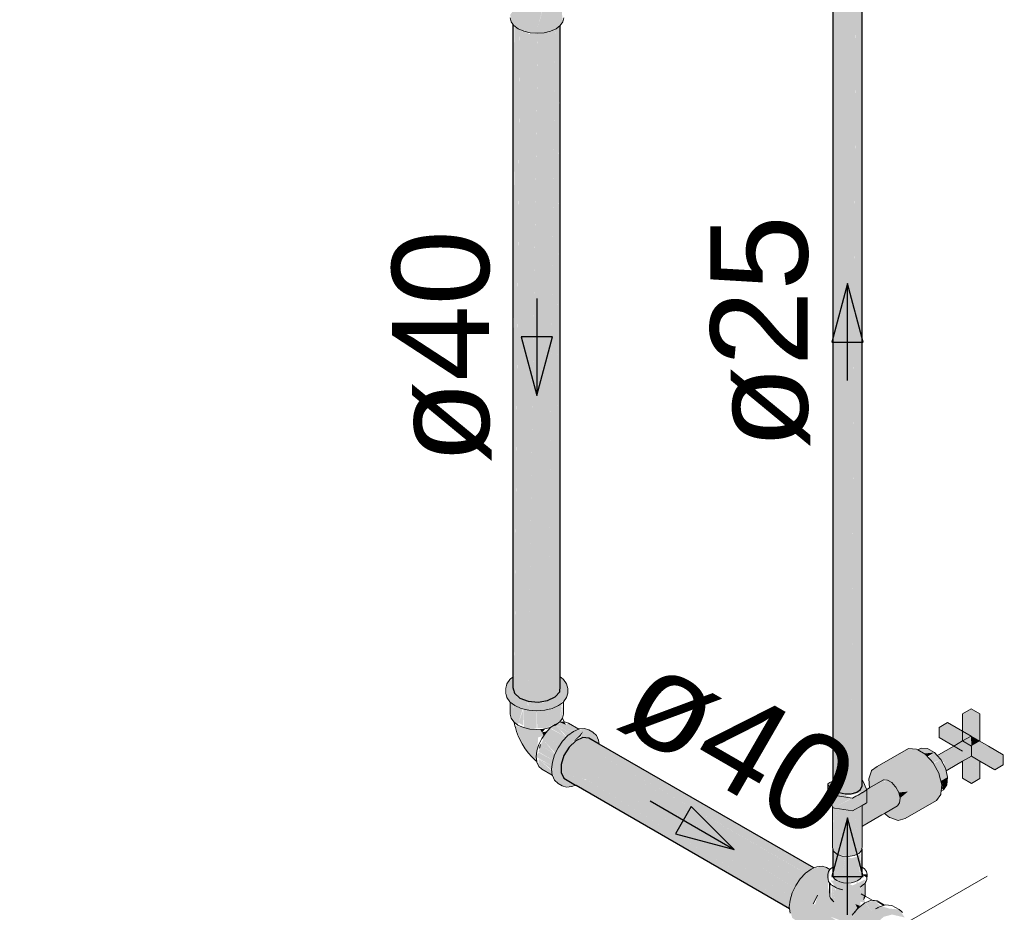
# Model space of a CAD drawing. Header units: millimetres. Extents: x 567 to 934, y -1 to 364.
# Tile 978 of 1056: x 747.19 to 749.22, y 192.88 to 194.71. Entities that reach past the tile are written whole.
import ezdxf

# ---------------------------------------------------------------- set-up
doc = ezdxf.new("R2010")
doc.units = ezdxf.units.MM
doc.header["$MEASUREMENT"] = 0
doc.linetypes.add('JIS_02_2.0', pattern=[0.3, 0.2, -0.1])
doc.linetypes.add('NULL', pattern=[0])
for name, color, linetype, lineweight in [('AF-Condutos', 140, 'Continuous', 25), ('AF-Conexões', 152, 'Continuous', 18), ('AF-Registro', 253, 'Continuous', 18), ('AF-Sentido conduto', 140, 'Continuous', 30), ('AF-Textos conduto', 7, 'Continuous', 9), ('DI-Área do detalhe', 10, 'JIS_02_2.0', 0)]:
    doc.layers.add(name, color=color, linetype=linetype, lineweight=lineweight)
doc.styles.add('Arial', font='arial.ttf')

msp = doc.modelspace()

# ---------------------------------------------------------------- hatches: boundary and pattern name
at = {"layer": 'AF-Condutos', "linetype": 'Continuous'}
for points in [[(748.8679, 193.1352), (748.8814, 193.1231), (748.8814, 194.9986), (748.8725, 193.1497), (748.8724, 195.0038)], [(748.9254, 195.0054), (748.9176, 193.1735), (748.9174, 194.9997), (748.9065, 193.1974), (748.906, 194.9964), (748.894, 193.2243), (748.8933, 194.996), (748.8814, 193.1231), (748.8933, 193.1205), (748.9174, 193.1242), (748.9287, 193.137), (748.9287, 195.0125), (748.9255, 193.1565)], [(748.8814, 193.1231), (748.8817, 193.1549), (748.8814, 194.9986)], [(748.8679, 194.9962), (748.8679, 193.1352), (748.8724, 194.9928)], [(748.8724, 194.9933), (748.8725, 193.1497), (748.8814, 194.9902)], [(748.8814, 194.9903), (748.8817, 193.1549), (748.8933, 194.9883)], [(748.8933, 194.9887), (748.894, 193.2243), (748.906, 194.9884)], [(748.9173, 194.9906), (748.9061, 194.9897), (748.9065, 193.1974)], [(748.9254, 194.994), (748.9174, 194.9921), (748.9176, 193.1735)], [(748.9287, 194.9969), (748.9254, 194.9954), (748.9255, 193.1565)], [(748.2095, 193.3394), (748.2127, 193.3278), (748.2129, 193.3636), (748.2127, 194.7081)], [(748.2095, 194.7042), (748.2095, 193.3394), (748.2126, 194.701)], [(748.2127, 194.6995), (748.2129, 193.3637), (748.2237, 194.6935)], [(748.2129, 193.3637), (748.2127, 193.3278), (748.2238, 193.3179), (748.2408, 193.3115), (748.2408, 194.6918), (748.2244, 193.3688), (748.2238, 194.6982), (748.2238, 193.3685)], [(748.2134, 193.3639), (748.2238, 193.3685), (748.2238, 194.6982), (748.213, 193.3699)], [(748.3057, 194.7109), (748.2968, 193.3689), (748.2965, 194.7004), (748.2806, 193.3127), (748.2965, 193.3201), (748.3057, 193.3306)], [(748.3056, 194.6995), (748.2965, 194.6954), (748.2968, 193.3669)], [(748.3068, 193.3423), (748.3068, 194.7027), (748.3057, 193.3671)], [(748.3057, 193.3306), (748.3068, 194.7026), (748.3057, 194.7018)], [(748.2238, 194.6929), (748.2244, 193.3688), (748.2408, 194.687)], [(748.2408, 193.3115), (748.261, 193.3097), (748.261, 194.69)], [(748.2408, 194.6854), (748.2408, 193.3115), (748.2609, 194.6867)], [(748.261, 193.3097), (748.2806, 193.3127), (748.2806, 194.693)], [(748.2806, 194.6884), (748.261, 194.6869), (748.261, 193.3097)], [(748.2964, 194.6934), (748.2806, 194.6896), (748.2806, 193.3127)], [(748.3656, 193.2355), (748.3531, 193.2366), (748.3388, 193.2301), (748.3251, 193.217), (748.7993, 192.9433), (748.7998, 192.944), (748.3899, 193.1984), (748.8117, 192.957), (748.3896, 193.2008), (748.8123, 192.9575), (748.8233, 192.9655), (748.3869, 193.223), (748.829, 192.968)], [(748.7891, 192.9268), (748.3251, 193.217), (748.3144, 193.1997), (748.7887, 192.9259)], [(748.7884, 192.9273), (748.7993, 192.9433), (748.3251, 193.217)], [(748.8277, 192.9687), (748.3869, 193.223), (748.8232, 192.9656)], [(748.782, 192.9089), (748.3144, 193.1997), (748.3085, 193.1812), (748.7817, 192.9079)], [(748.7809, 192.9096), (748.7887, 192.9259), (748.3144, 193.1997)], [(748.8122, 192.9575), (748.3896, 193.2008), (748.8117, 192.9571)], [(748.3899, 193.1984), (748.7995, 192.9442), (748.8117, 192.957)], [(748.7778, 192.8946), (748.7817, 192.9079), (748.3085, 193.1812)], [(748.3574, 193.1513), (748.3085, 193.1812), (748.3085, 193.1645), (748.356, 193.1504)], [(748.7791, 192.8938), (748.3618, 193.1486), (748.3085, 193.1645), (748.3144, 193.1527), (748.7788, 192.8846), (748.7787, 192.8852)], [(748.8679, 192.9529), (748.8729, 192.9286), (748.8814, 192.9903), (748.8684, 193.0016)], [(748.8713, 192.9986), (748.8814, 192.9903), (748.8847, 192.9384), (748.894, 192.9901)], [(748.9174, 192.941), (748.9174, 192.9914), (748.906, 192.9881), (748.8945, 192.992), (748.8848, 192.9388), (748.8933, 192.9367), (748.8933, 192.9171), (748.8969, 192.937)], [(748.9174, 192.9208), (748.9254, 192.9971), (748.9174, 192.9914)], [(748.928, 192.9514), (748.9287, 192.9977), (748.9236, 192.9795), (748.9245, 192.9456)], [(748.8847, 192.9388), (748.8814, 192.9903), (748.875, 192.9432)], [(748.923, 192.9739), (748.9196, 192.9419), (748.9244, 192.9456)]]:
    msp.add_hatch(color=151, dxfattribs=at).paths.add_polyline_path(points)
at = {"layer": 'AF-Conexões', "linetype": 'Continuous'}
for points in [[(748.2095, 193.36), (748.1969, 193.3474), (748.1969, 193.3284), (748.2399, 193.3036), (748.2397, 193.3119), (748.2238, 193.3179), (748.2095, 193.3306)], [(748.3068, 193.3614), (748.3057, 193.3306), (748.2965, 193.3201), (748.2618, 193.3039), (748.2902, 193.3061), (748.3199, 193.3474)], [(748.3199, 193.3188), (748.3221, 193.3283), (748.3199, 193.3474), (748.2902, 193.3061), (748.2419, 193.3024), (748.1969, 193.3284), (748.1969, 193.3188), (748.2134, 193.3023), (748.2419, 193.2928), (748.2749, 193.2928), (748.3034, 193.3023)], [(748.2048, 193.3088), (748.2035, 193.2847), (748.2109, 193.2689), (748.2109, 193.3042)], [(748.2109, 193.2689), (748.2196, 193.2623), (748.2196, 193.2995), (748.2113, 193.3032)], [(748.2196, 193.2623), (748.2293, 193.2952), (748.2199, 193.2981)], [(748.2397, 193.3119), (748.2419, 193.3024), (748.2612, 193.3039), (748.2719, 193.3087)], [(748.3059, 193.2689), (748.3059, 193.3042), (748.2842, 193.295), (748.2726, 193.2541)], [(748.3059, 193.2689), (748.3112, 193.2762), (748.3113, 193.3083)], [(748.3059, 193.2689), (748.31, 193.3073), (748.3059, 193.3042)], [(748.3126, 193.3092), (748.3112, 193.2762), (748.3133, 193.2847)], [(748.221, 193.2669), (748.231, 193.2612), (748.231, 193.2954)], [(748.231, 193.2573), (748.2442, 193.2541), (748.2442, 193.2926), (748.2426, 193.2927)], [(748.2322, 193.2609), (748.2425, 193.2926), (748.2311, 193.2954)], [(748.2442, 193.2541), (748.2584, 193.2565), (748.2584, 193.2915), (748.2443, 193.2926)], [(748.2726, 193.2557), (748.2726, 193.2926), (748.2585, 193.2915), (748.2595, 193.2564)], [(748.2837, 193.2935), (748.2726, 193.2926), (748.2726, 193.2541)], [(748.2417, 193.2041), (748.2587, 193.1872), (748.2612, 193.2367), (748.2727, 193.2404), (748.2651, 193.2535), (748.2132, 193.2607), (748.2283, 193.2235)], [(748.2768, 193.2551), (748.2651, 193.2535), (748.2692, 193.2471)], [(748.2863, 193.2565), (748.2769, 193.2466), (748.3103, 193.2274), (748.3112, 193.2287)], [(748.308, 193.2671), (748.2863, 193.2565), (748.3193, 193.2374), (748.2981, 193.2619), (748.335, 193.2496), (748.337, 193.2504)], [(748.3307, 193.1355), (748.2989, 193.1538), (748.3034, 193.1959), (748.354, 193.2494), (748.3859, 193.231), (748.3742, 193.2476), (748.3566, 193.2552), (748.3341, 193.2492), (748.3116, 193.2292), (748.2951, 193.2007), (748.289, 193.1712), (748.2951, 193.1487), (748.3106, 193.1373)], [(748.3273, 193.2458), (748.2975, 193.2626), (748.32, 193.2389)], [(748.2982, 193.2628), (748.3269, 193.2462), (748.3341, 193.2492)], [(748.3064, 193.2681), (748.3185, 193.2627), (748.3151, 193.2689)], [(748.3064, 193.2681), (748.337, 193.2504), (748.3417, 193.2524)], [(748.3454, 193.254), (748.3238, 193.2665), (748.3185, 193.2627), (748.3417, 193.2524)], [(748.2781, 193.2453), (748.2689, 193.2348), (748.2968, 193.2043), (748.3022, 193.2155), (748.3066, 193.213)], [(748.2799, 193.2497), (748.2692, 193.2471), (748.2721, 193.2415)], [(748.2769, 193.2466), (748.3032, 193.217), (748.3103, 193.2274)], [(748.2884, 193.2541), (748.3111, 193.2288), (748.3192, 193.2373)], [(748.3489, 193.2397), (748.354, 193.2494), (748.3335, 193.2277)], [(748.3519, 193.2367), (748.3355, 193.1405), (748.3814, 193.1889)], [(748.3859, 193.231), (748.354, 193.2494), (748.3478, 193.2342), (748.3656, 193.2355), (748.3852, 193.2242)], [(748.2623, 193.207), (748.2919, 193.1899), (748.2924, 193.1915), (748.2655, 193.2191)], [(748.2627, 193.222), (748.2912, 193.1927), (748.296, 193.2026)], [(748.2962, 193.203), (748.2714, 193.2321), (748.2658, 193.2202)], [(748.3307, 193.1355), (748.3385, 193.1388), (748.3144, 193.1527), (748.3085, 193.1705), (748.3335, 193.2277), (748.3034, 193.1959), (748.2989, 193.1538)], [(748.2898, 193.178), (748.29, 193.1798), (748.2623, 193.2058), (748.2575, 193.1966)], [(748.262, 193.206), (748.2891, 193.1806), (748.2911, 193.1902)], [(748.2904, 193.1598), (748.2894, 193.1681), (748.2588, 193.1858), (748.2689, 193.1715)], [(748.2621, 193.1841), (748.2894, 193.1681), (748.2622, 193.1927)], [(748.289, 193.1704), (748.2898, 193.1778), (748.2622, 193.1927)], [(748.862, 192.9647), (748.846, 192.9717), (748.8235, 192.9657), (748.801, 192.9457), (748.7845, 192.9171), (748.7784, 192.8877), (748.7845, 192.8651), (748.8016, 192.8541), (748.8101, 192.857), (748.8942, 192.8225), (748.8942, 192.8301), (748.8611, 192.8559), (748.895, 192.8463), (748.8636, 192.8677), (748.8319, 192.893), (748.8277, 192.8943), (748.8366, 192.9118), (748.8319, 192.893), (748.8636, 192.8677), (748.8994, 192.854), (748.9191, 192.8843), (748.9146, 192.8936), (748.9251, 192.8895), (748.9243, 192.9257), (748.9365, 192.9451), (748.9086, 192.932), (748.9, 192.936), (748.8631, 192.9429), (748.8749, 192.9274), (748.872, 192.8977), (748.8652, 192.903), (748.8579, 192.9283)], [(748.9372, 192.9485), (748.9385, 192.9546), (748.9287, 192.9546)], [(748.8652, 192.903), (748.872, 192.8977), (748.8684, 192.9265), (748.8655, 192.9329)], [(748.8682, 192.9313), (748.872, 192.8977), (748.8723, 192.9251)], [(748.9334, 192.9356), (748.925, 192.9257), (748.9243, 192.8987), (748.934, 192.8964)], [(748.8723, 192.925), (748.872, 192.8977), (748.8758, 192.9199)], [(749.0163, 192.866), (749.0046, 192.8826), (748.9844, 192.8844), (748.9704, 192.8887), (748.9607, 192.8865), (748.9352, 192.8956), (748.9489, 192.8783), (748.9206, 192.8855), (748.899, 192.8531), (748.921, 192.8404), (748.8966, 192.8441), (748.9162, 192.8225), (748.9217, 192.7859), (748.9503, 192.7694), (748.9554, 192.7826), (748.9353, 192.7942), (748.9428, 192.8301), (748.9555, 192.8521), (748.9728, 192.8675), (748.9901, 192.8721)], [(748.9236, 192.8901), (748.9146, 192.8936), (748.9189, 192.8847)], [(748.9341, 192.896), (748.9201, 192.8856), (748.9489, 192.8783)], [(748.9536, 192.901), (748.9338, 192.8964), (748.9603, 192.8862), (748.9665, 192.8898)], [(748.9747, 192.8917), (748.9536, 192.901), (748.9716, 192.8906)]]:
    msp.add_hatch(color=161, dxfattribs=at).paths.add_polyline_path(points)
at = {"layer": 'AF-Registro', "linetype": 'Continuous'}
for points in [[(748.2095, 194.7328), (748.204, 194.7251), (748.2059, 194.7104), (748.2202, 194.6961), (748.2449, 194.6879), (748.2734, 194.6879), (748.2981, 194.6961), (748.3124, 194.7104), (748.3106, 194.7251), (748.3106, 194.7619), (748.2728, 194.7417), (748.2591, 194.6954), (748.2591, 194.7418), (748.2228, 194.7494), (748.2228, 194.7041), (748.2154, 194.7514), (748.21, 194.763)], [(748.2155, 194.7505), (748.2228, 194.7041), (748.2228, 194.7494)], [(748.2721, 194.7417), (748.2583, 194.743), (748.2591, 194.6954)], [(749.1533, 193.2191), (749.1706, 193.2851), (749.1526, 193.2955), (749.1353, 193.2855), (749.1533, 193.2751)], [(749.1533, 193.2191), (749.1533, 193.2751), (749.1353, 193.2855), (749.1353, 193.2495)], [(749.2018, 193.1911), (749.2018, 193.1703), (749.2191, 193.1803), (749.2191, 193.2011), (749.1706, 193.2291), (749.1706, 193.2851), (749.1533, 193.2191)], [(749.0868, 193.2575), (749.1353, 193.2295), (749.1526, 193.2395), (749.1041, 193.2675)], [(749.1353, 193.2295), (749.0868, 193.2575), (749.0868, 193.2367), (749.1353, 193.2087)], [(749.1526, 193.2395), (749.0854, 193.2007), (749.093, 193.1864)], [(749.1353, 193.2495), (749.1353, 193.2295), (749.1533, 193.2191)], [(749.1533, 193.2191), (749.1706, 193.2291), (749.1526, 193.2395)], [(749.0432, 193.2112), (749.0564, 193.2036), (749.0772, 193.2058), (749.0628, 193.2141), (749.0497, 193.2149)], [(749.1387, 193.2275), (749.0931, 193.1864), (749.0939, 193.1848), (749.1533, 193.2191)], [(749.1533, 193.1983), (749.1706, 193.2291), (749.0969, 193.1865), (749.1013, 193.1683), (749.1353, 193.1879)], [(749.1533, 193.1983), (749.2018, 193.1703), (749.2018, 193.1911), (749.1533, 193.2191)], [(748.9421, 193.1513), (748.9437, 193.1328), (748.9575, 193.1408), (748.9852, 193.1218), (748.9724, 193.1494), (748.9806, 193.1489), (748.9852, 193.1218), (749.0227, 193.1252), (749.0923, 193.1392), (749.0872, 193.1601), (749.0747, 193.1846), (749.0582, 193.2025), (748.9761, 193.1759), (748.9597, 193.1769), (748.9477, 193.1685)], [(749.0402, 193.2129), (749.0238, 193.214), (748.9597, 193.1769), (748.9761, 193.1759), (749.0582, 193.2025)], [(749.0572, 193.2037), (749.0629, 193.1975), (749.0772, 193.2058)], [(749.0647, 193.1955), (749.0747, 193.1846), (749.0904, 193.1914), (749.0772, 193.2058)], [(749.1533, 193.1423), (749.1533, 193.1983), (749.1353, 193.2087)], [(749.1533, 193.1983), (749.1533, 193.1423), (749.1706, 193.2083)], [(749.0852, 193.1649), (749.1, 193.1735), (749.0904, 193.1914), (749.0756, 193.1829)], [(749.1353, 193.1879), (749.1353, 193.1527), (749.1533, 193.1423), (749.1402, 193.1907)], [(749.1661, 193.1909), (749.1533, 193.1423), (749.1706, 193.1523), (749.1706, 193.1883)], [(749.0904, 193.147), (749.1045, 193.1551), (749.1, 193.1735), (749.086, 193.1654)], [(749.0917, 193.1416), (749.103, 193.1394), (749.1045, 193.1551), (749.0904, 193.147)], [(748.8679, 193.147), (748.8579, 193.1412), (748.8687, 193.118), (748.9077, 193.112), (748.8886, 193.1204), (748.8676, 193.1357)], [(748.8579, 193.1148), (748.8687, 193.0916), (748.9077, 193.112), (748.8687, 193.118), (748.8579, 193.1412)], [(749.0012, 193.0958), (749.0067, 193.112), (748.9979, 193.1347), (748.9806, 193.1489), (748.9383, 193.1268), (748.9383, 193.1145), (748.9169, 193.0732), (748.9197, 193.0617), (748.8981, 193.0716), (748.9187, 193.0519), (748.9142, 193.0455)], [(748.9287, 193.1495), (748.9287, 193.137), (748.9062, 193.1177), (748.9383, 193.1288)], [(748.9724, 193.1494), (748.9437, 193.1328), (748.9383, 193.1268), (748.9732, 193.1449)], [(749.0904, 193.1196), (749.0923, 193.1392), (749.0227, 193.1252), (749.0067, 193.112), (749.0282, 193.1022)], [(749.0958, 193.1292), (749.103, 193.1394), (749.0917, 193.1329)], [(749.0936, 193.134), (749.103, 193.1394), (749.0925, 193.1414)], [(748.9383, 193.1023), (748.9383, 193.1288), (748.9089, 193.1118), (748.8687, 193.0916), (748.9089, 193.0854)], [(748.975, 193.0806), (748.9847, 193.0722), (749.0023, 193.0661), (749.0169, 193.0697), (749.0814, 193.1068), (749.0904, 193.1196), (749.0282, 193.1022), (749.0067, 193.112), (749.0012, 193.0958)], [(748.9852, 193.1218), (748.9958, 193.088), (749.0012, 193.0958)], [(749.0039, 193.1235), (749.0067, 193.112), (749.0227, 193.1252)], [(748.8695, 193.0028), (748.8765, 193.0961), (748.8695, 193.0914), (748.8675, 193.0101)], [(748.9277, 193.0046), (748.9284, 193.0966), (748.9126, 193.0875), (748.9171, 193.0472), (748.912, 193.0651), (748.912, 192.9934)], [(748.8675, 193.0917), (748.8675, 193.0101), (748.8693, 193.0903)], [(748.8761, 193.0904), (748.8695, 193.0028), (748.8765, 192.9966), (748.8997, 192.9915), (748.8997, 193.0868)], [(748.8997, 193.0868), (748.8997, 192.9915), (748.912, 192.9934), (748.912, 193.0651), (748.9171, 193.0466), (748.9126, 193.0875)]]:
    msp.add_hatch(color=254, dxfattribs=at).paths.add_polyline_path(points)

# ---------------------------------------------------------------- linework, layer by layer
at = {"layer": 'AF-Condutos'}
for p, q in [((748.9287, 193.1518), (748.9287, 195.0125)), ((748.8679, 194.9962), (748.8679, 193.1352)), ((748.2095, 194.7054), (748.2095, 194.7042)), ((748.2095, 194.7042), (748.2095, 193.3394)), ((748.3068, 193.3657), (748.3068, 194.7027)), ((748.3068, 193.3624), (748.3068, 193.3657)), ((748.3068, 193.3614), (748.3068, 193.3624)), ((748.3068, 193.3423), (748.3068, 193.3614)), ((748.2095, 193.3394), (748.2127, 193.3278)), ((748.3057, 193.3306), (748.3068, 193.3423)), ((748.2127, 193.3278), (748.2238, 193.3179)), ((748.2238, 193.3179), (748.2408, 193.3115)), ((748.2806, 193.3127), (748.2965, 193.3201)), ((748.2965, 193.3201), (748.3057, 193.3306)), ((748.2408, 193.3115), (748.261, 193.3097)), ((748.261, 193.3097), (748.2806, 193.3127)), ((748.3531, 193.2366), (748.3388, 193.2301)), ((748.3656, 193.2355), (748.3531, 193.2366)), ((748.3868, 193.2232), (748.3656, 193.2355)), ((748.3251, 193.217), (748.3144, 193.1997)), ((748.3388, 193.2301), (748.3251, 193.217)), ((748.829, 192.968), (748.3868, 193.2232)), ((748.3144, 193.1997), (748.3085, 193.1812)), ((748.3085, 193.1812), (748.3085, 193.1645)), ((748.3085, 193.1645), (748.3144, 193.1527)), ((748.3144, 193.1527), (748.3385, 193.1388)), ((748.3385, 193.1388), (748.3394, 193.1382)), ((748.3394, 193.1382), (748.7788, 192.8846)), ((748.8679, 193.1352), (748.8724, 193.1283)), ((748.9254, 193.1299), (748.9287, 193.137)), ((748.9287, 193.1495), (748.9287, 193.1518)), ((748.9287, 193.137), (748.9287, 193.1495)), ((748.8724, 193.1283), (748.8814, 193.1231)), ((748.8814, 193.1231), (748.8933, 193.1205)), ((748.8933, 193.1205), (748.906, 193.1209)), ((748.906, 193.1209), (748.9174, 193.1242)), ((748.9174, 193.1242), (748.9254, 193.1299)), ((748.868, 193.0041), (748.8679, 193.0024)), ((748.8679, 193.0024), (748.8679, 192.9991)), ((748.8679, 192.9991), (748.8679, 192.9729)), ((748.8683, 193.0072), (748.868, 193.0041)), ((748.9284, 193.0055), (748.9279, 193.0071)), ((748.9284, 193.0053), (748.9284, 193.0055)), ((748.9287, 193.0042), (748.9284, 193.0053)), ((748.9287, 192.9977), (748.9287, 193.0042)), ((748.9287, 192.9724), (748.9287, 192.9977)), ((748.8679, 192.9729), (748.8679, 192.9698)), ((748.9287, 192.9696), (748.9287, 192.9724)), ((748.8679, 192.9698), (748.8679, 192.9529)), ((748.8679, 192.9529), (748.8679, 192.9509)), ((748.9287, 192.9544), (748.9287, 192.9696)), ((748.8682, 192.9313), (748.8682, 192.9313))]:
    msp.add_line(p, q, dxfattribs=at)
at = {"layer": 'AF-Conexões'}
for p, q in [((748.2046, 193.3573), (748.2032, 193.3563)), ((748.2095, 193.361), (748.2046, 193.3573)), ((748.3084, 193.3602), (748.3068, 193.3614)), ((748.3135, 193.3563), (748.3084, 193.3602)), ((748.1969, 193.3474), (748.1947, 193.3379)), ((748.1947, 193.3379), (748.1947, 193.3283)), ((748.2032, 193.3563), (748.1969, 193.3474)), ((748.3199, 193.3474), (748.3135, 193.3563)), ((748.3221, 193.3379), (748.3199, 193.3474)), ((748.3221, 193.3283), (748.3221, 193.3379)), ((748.1947, 193.3283), (748.1969, 193.3188)), ((748.1969, 193.3188), (748.2032, 193.3099)), ((748.3135, 193.3099), (748.3199, 193.3188)), ((748.3199, 193.3188), (748.3221, 193.3283)), ((748.2032, 193.3099), (748.2035, 193.3097)), ((748.2035, 193.3097), (748.2134, 193.3023)), ((748.2035, 193.3097), (748.2035, 193.2847)), ((748.2134, 193.3023), (748.2266, 193.2965)), ((748.2266, 193.2965), (748.2419, 193.2928)), ((748.2749, 193.2928), (748.2902, 193.2965)), ((748.2902, 193.2965), (748.3034, 193.3023)), ((748.3034, 193.3023), (748.3133, 193.3097)), ((748.3133, 193.3097), (748.3135, 193.3099)), ((748.3133, 193.2847), (748.3133, 193.3097)), ((748.2035, 193.2847), (748.2054, 193.2765)), ((748.2054, 193.2765), (748.2109, 193.2689)), ((748.2419, 193.2928), (748.2584, 193.2915)), ((748.2584, 193.2915), (748.2749, 193.2928)), ((748.3059, 193.2689), (748.3112, 193.2762)), ((748.3112, 193.2762), (748.3114, 193.2765)), ((748.3151, 193.2689), (748.3112, 193.2762)), ((748.3114, 193.2765), (748.3133, 193.2847)), ((748.2109, 193.2689), (748.2119, 193.2681)), ((748.2119, 193.2681), (748.2196, 193.2623)), ((748.2119, 193.2681), (748.212, 193.2675)), ((748.212, 193.2675), (748.2132, 193.2607)), ((748.2132, 193.2607), (748.2146, 193.2573)), ((748.2146, 193.2573), (748.2166, 193.2493)), ((748.2196, 193.2623), (748.231, 193.2573)), ((748.231, 193.2573), (748.2442, 193.2541)), ((748.2726, 193.2541), (748.2858, 193.2573)), ((748.2863, 193.2565), (748.2769, 193.2466)), ((748.2858, 193.2573), (748.2897, 193.259)), ((748.2897, 193.259), (748.2863, 193.2565)), ((748.2963, 193.2638), (748.2897, 193.259)), ((748.2897, 193.259), (748.2972, 193.2623)), ((748.3029, 193.2666), (748.2963, 193.2638)), ((748.2972, 193.2623), (748.3029, 193.2666)), ((748.3029, 193.2666), (748.3059, 193.2689)), ((748.3064, 193.2681), (748.3029, 193.2666)), ((748.3151, 193.2689), (748.3064, 193.2681)), ((748.3157, 193.269), (748.3151, 193.2689)), ((748.3238, 193.2665), (748.3157, 193.269)), ((748.3454, 193.254), (748.3238, 193.2665)), ((748.3566, 193.2552), (748.3457, 193.2542)), ((748.3659, 193.2524), (748.3566, 193.2552)), ((748.2166, 193.2493), (748.2208, 193.2384)), ((748.2208, 193.2384), (748.2283, 193.2235)), ((748.2442, 193.2541), (748.2584, 193.253)), ((748.2584, 193.253), (748.2726, 193.2541)), ((748.2689, 193.2348), (748.2627, 193.222)), ((748.2769, 193.2466), (748.2689, 193.2348)), ((748.3224, 193.2407), (748.3116, 193.2292)), ((748.3341, 193.2492), (748.3224, 193.2407)), ((748.3454, 193.254), (748.3341, 193.2492)), ((748.3457, 193.2542), (748.3454, 193.254)), ((748.3742, 193.2476), (748.3659, 193.2524)), ((748.3814, 193.2409), (748.3742, 193.2476)), ((748.3859, 193.231), (748.3814, 193.2409)), ((748.2283, 193.2235), (748.2349, 193.2131)), ((748.2627, 193.222), (748.2588, 193.209)), ((748.2643, 193.2146), (748.2664, 193.2224)), ((748.3022, 193.2156), (748.2951, 193.2007)), ((748.3116, 193.2292), (748.3022, 193.2156)), ((748.3868, 193.2232), (748.3859, 193.231)), ((748.2349, 193.2131), (748.2417, 193.2041)), ((748.2417, 193.2041), (748.2477, 193.1975)), ((748.2477, 193.1975), (748.2566, 193.1887)), ((748.2588, 193.209), (748.2575, 193.1966)), ((748.2575, 193.1966), (748.2587, 193.1872)), ((748.2951, 193.2007), (748.2906, 193.1856)), ((748.2566, 193.1887), (748.2587, 193.1872)), ((748.2587, 193.1872), (748.2588, 193.1858)), ((748.2588, 193.1858), (748.2627, 193.1772)), ((748.2627, 193.1772), (748.2689, 193.1715)), ((748.2906, 193.1856), (748.289, 193.1712)), ((748.2689, 193.1715), (748.2905, 193.159)), ((748.289, 193.1712), (748.2905, 193.159)), ((748.2905, 193.159), (748.2906, 193.1586)), ((748.2906, 193.1586), (748.2951, 193.1487)), ((748.2951, 193.1487), (748.3022, 193.1421)), ((748.3022, 193.1421), (748.3106, 193.1373)), ((748.3106, 193.1373), (748.3199, 193.1344)), ((748.3199, 193.1344), (748.3307, 193.1355)), ((748.3307, 193.1355), (748.3385, 193.1388)), ((748.846, 192.9717), (748.8351, 192.9706)), ((748.8553, 192.9688), (748.846, 192.9717)), ((748.8118, 192.9572), (748.801, 192.9457)), ((748.8235, 192.9657), (748.8118, 192.9572)), ((748.829, 192.968), (748.8235, 192.9657)), ((748.8351, 192.9706), (748.829, 192.968)), ((748.862, 192.9647), (748.8553, 192.9688)), ((748.8591, 192.9606), (748.8577, 192.9546)), ((748.8577, 192.9546), (748.8578, 192.9513)), ((748.8578, 192.9513), (748.8579, 192.9486)), ((748.862, 192.9647), (748.8591, 192.9606)), ((748.8631, 192.9662), (748.862, 192.9647)), ((748.8679, 192.9698), (748.8631, 192.9662)), ((748.8679, 192.9529), (748.8675, 192.9546)), ((748.8686, 192.95), (748.8679, 192.9529)), ((748.9287, 192.9544), (748.9277, 192.95)), ((748.9331, 192.9662), (748.9287, 192.9696)), ((748.9287, 192.9546), (748.9287, 192.9544)), ((748.9372, 192.9606), (748.9331, 192.9662)), ((748.9385, 192.9547), (748.9372, 192.9606)), ((748.9384, 192.9445), (748.9385, 192.9546)), ((748.9385, 192.9546), (748.9385, 192.9547)), ((748.7916, 192.932), (748.7845, 192.9171)), ((748.801, 192.9457), (748.7916, 192.932)), ((748.8579, 192.9486), (748.8585, 192.9446)), ((748.8585, 192.9446), (748.8591, 192.9405)), ((748.8591, 192.9405), (748.8614, 192.9377)), ((748.8614, 192.9377), (748.8618, 192.9372)), ((748.8614, 192.9377), (748.8615, 192.918)), ((748.8616, 192.9181), (748.8618, 192.9372)), ((748.8618, 192.9372), (748.8617, 192.9182)), ((748.8618, 192.9372), (748.8621, 192.9368)), ((748.8618, 192.9372), (748.8618, 192.9372)), ((748.8621, 192.9368), (748.8627, 192.936)), ((748.8627, 192.936), (748.865, 192.9332)), ((748.865, 192.9332), (748.8677, 192.9316)), ((748.8677, 192.9316), (748.8679, 192.9315)), ((748.8678, 192.9315), (748.8678, 192.9316)), ((748.8682, 192.9313), (748.8678, 192.9315)), ((748.8679, 192.9315), (748.8682, 192.9313)), ((748.8724, 192.9289), (748.8682, 192.9313)), ((748.8682, 192.9313), (748.87, 192.9303)), ((748.8716, 192.9457), (748.8686, 192.95)), ((748.8765, 192.9421), (748.8716, 192.9457)), ((748.8828, 192.9392), (748.8765, 192.9421)), ((748.8902, 192.9375), (748.8828, 192.9392)), ((748.8981, 192.9369), (748.8902, 192.9375)), ((748.906, 192.9375), (748.8981, 192.9369)), ((748.9134, 192.9393), (748.906, 192.9375)), ((748.9198, 192.9421), (748.9134, 192.9393)), ((748.9246, 192.9457), (748.9198, 192.9421)), ((748.9277, 192.95), (748.9246, 192.9457)), ((748.9273, 192.9305), (748.9287, 192.9317)), ((748.9287, 192.9317), (748.9312, 192.9338)), ((748.9312, 192.9338), (748.9348, 192.9367)), ((748.9347, 192.9102), (748.9349, 192.9368)), ((748.9348, 192.9367), (748.9349, 192.9371)), ((748.9349, 192.9371), (748.9366, 192.9406)), ((748.9349, 192.9368), (748.9349, 192.9371)), ((748.9366, 192.9406), (748.9384, 192.9445)), ((748.7845, 192.9171), (748.78, 192.902)), ((748.8277, 192.8943), (748.8366, 192.9118)), ((748.8366, 192.9118), (748.8321, 192.903)), ((748.8615, 192.9159), (748.8616, 192.9181)), ((748.8615, 192.918), (748.8615, 192.9159)), ((748.8617, 192.9182), (748.8616, 192.9093)), ((748.87, 192.9303), (748.8749, 192.9274)), ((748.8769, 192.9263), (748.8724, 192.9289)), ((748.8749, 192.9274), (748.8769, 192.9263)), ((748.8769, 192.9263), (748.8827, 192.9247)), ((748.8886, 192.9231), (748.8769, 192.9263)), ((748.8827, 192.9247), (748.8886, 192.9231)), ((748.9243, 192.9287), (748.9267, 192.9301)), ((748.9261, 192.9151), (748.9295, 192.9127)), ((748.935, 192.9101), (748.9261, 192.9151)), ((748.9267, 192.9301), (748.9273, 192.9305)), ((748.78, 192.902), (748.7784, 192.8877)), ((748.8321, 192.903), (748.8277, 192.8943)), ((748.8616, 192.9093), (748.8617, 192.9092)), ((748.8617, 192.9092), (748.8636, 192.9058)), ((748.8636, 192.9058), (748.864, 192.9051)), ((748.864, 192.9051), (748.8652, 192.903)), ((748.8701, 192.8981), (748.8651, 192.904)), ((748.8652, 192.903), (748.8701, 192.8981)), ((748.9269, 192.891), (748.9201, 192.8856)), ((748.9338, 192.8964), (748.9269, 192.891)), ((748.9327, 192.906), (748.9313, 192.9033)), ((748.9313, 192.9033), (748.9327, 192.906)), ((748.9325, 192.9085), (748.9327, 192.906)), ((748.9327, 192.906), (748.9332, 192.9067)), ((748.9332, 192.9067), (748.934, 192.9083)), ((748.9407, 192.8989), (748.9338, 192.8964)), ((748.934, 192.9083), (748.9345, 192.9092)), ((748.9345, 192.9092), (748.9347, 192.9096)), ((748.9347, 192.9096), (748.9347, 192.9102)), ((748.9506, 192.9012), (748.935, 192.9101)), ((748.9419, 192.8994), (748.9407, 192.8989)), ((748.9475, 192.9015), (748.9419, 192.8994)), ((748.9506, 192.9012), (748.9475, 192.9015)), ((748.9536, 192.901), (748.9506, 192.9012)), ((748.9596, 192.9004), (748.9536, 192.901)), ((748.9747, 192.8917), (748.9596, 192.9004)), ((748.9747, 192.8917), (748.9684, 192.8893)), ((748.9761, 192.8922), (748.9747, 192.8917)), ((748.9828, 192.8916), (748.9761, 192.8922)), ((748.9896, 192.891), (748.9828, 192.8916)), ((749.0046, 192.8826), (748.9896, 192.891)), ((748.7784, 192.8877), (748.7788, 192.8846)), ((748.7788, 192.8846), (748.78, 192.8751)), ((748.914, 192.8781), (748.908, 192.8706)), ((748.9134, 192.8773), (748.9191, 192.8843)), ((748.9189, 192.8842), (748.914, 192.8781)), ((748.9201, 192.8856), (748.9189, 192.8842)), ((748.9607, 192.8865), (748.9558, 192.8837)), ((748.9558, 192.8837), (748.9615, 192.8858)), ((748.9684, 192.8893), (748.9607, 192.8865)), ((749.0086, 192.8789), (749.0046, 192.8826)), ((749.0118, 192.876), (749.0086, 192.8789))]:
    msp.add_line(p, q, dxfattribs=at)
at = {"layer": 'AF-Registro'}
for p, q in [((748.204, 194.7186), (748.2059, 194.7104)), ((748.3124, 194.7104), (748.3143, 194.7186)), ((748.2059, 194.7104), (748.2095, 194.7054)), ((748.2095, 194.7054), (748.2114, 194.7027)), ((748.2114, 194.7027), (748.2202, 194.6961)), ((748.2202, 194.6961), (748.2316, 194.6911)), ((748.2867, 194.6911), (748.2981, 194.6961)), ((748.2981, 194.6961), (748.3068, 194.7027)), ((748.3068, 194.7027), (748.3069, 194.7027)), ((748.3069, 194.7027), (748.3124, 194.7104)), ((748.2316, 194.6911), (748.2449, 194.6879)), ((748.2449, 194.6879), (748.2591, 194.6868)), ((748.2591, 194.6868), (748.2734, 194.6879)), ((748.2734, 194.6879), (748.2867, 194.6911)), ((749.1526, 193.2955), (749.1353, 193.2855)), ((749.1706, 193.2851), (749.1526, 193.2955)), ((749.1353, 193.2855), (749.1353, 193.2495)), ((749.1706, 193.2291), (749.1706, 193.2851)), ((749.1041, 193.2675), (749.0868, 193.2575)), ((749.0868, 193.2575), (749.0868, 193.2367)), ((749.1526, 193.2395), (749.1041, 193.2675)), ((749.0868, 193.2367), (749.1353, 193.2087)), ((749.1353, 193.2495), (749.1353, 193.2295)), ((749.1526, 193.2395), (749.1353, 193.2295)), ((749.1706, 193.2291), (749.1526, 193.2395)), ((749.0497, 193.2149), (749.0432, 193.2112)), ((749.0628, 193.2141), (749.0497, 193.2149)), ((749.1173, 193.2191), (749.0854, 193.2007)), ((749.1353, 193.2295), (749.1173, 193.2191)), ((749.1353, 193.2295), (749.1533, 193.2191)), ((749.1533, 193.2191), (749.1533, 193.1983)), ((749.1887, 193.2187), (749.1706, 193.2291)), ((749.2191, 193.2011), (749.1887, 193.2187)), ((749.0238, 193.214), (748.9597, 193.1769)), ((749.0402, 193.2129), (749.0238, 193.214)), ((749.0432, 193.2112), (749.0402, 193.2129)), ((749.0582, 193.2025), (749.0432, 193.2112)), ((749.0687, 193.1911), (749.0582, 193.2025)), ((749.0772, 193.2058), (749.0628, 193.2141)), ((749.0831, 193.1994), (749.0772, 193.2058)), ((749.0854, 193.2007), (749.0831, 193.1994)), ((749.0904, 193.1914), (749.0831, 193.1994)), ((749.1353, 193.1879), (749.1533, 193.1983)), ((749.1533, 193.1983), (749.1706, 193.1883)), ((749.2191, 193.1803), (749.2191, 193.2011)), ((748.9594, 193.1767), (748.9477, 193.1685)), ((748.9597, 193.1769), (748.9594, 193.1767)), ((749.0747, 193.1846), (749.0687, 193.1911)), ((749.0867, 193.1622), (749.0747, 193.1846)), ((749.1, 193.1735), (749.0904, 193.1914)), ((749.1048, 193.1703), (749.1353, 193.1879)), ((749.1353, 193.1879), (749.1353, 193.1527)), ((749.1706, 193.1883), (749.2018, 193.1703)), ((749.1706, 193.1523), (749.1706, 193.1883)), ((749.2018, 193.1703), (749.2191, 193.1803)), ((748.9475, 193.168), (748.9421, 193.1519)), ((748.9477, 193.1685), (748.9475, 193.168)), ((749.0872, 193.1601), (749.0867, 193.1622)), ((749.0923, 193.1392), (749.0872, 193.1601)), ((749.1013, 193.1683), (749.1, 193.1735)), ((749.1013, 193.1683), (749.1048, 193.1703)), ((749.1045, 193.1551), (749.1013, 193.1683)), ((749.103, 193.1394), (749.1045, 193.1551)), ((748.8622, 193.1437), (748.8579, 193.1412)), ((748.8579, 193.1412), (748.8608, 193.1351)), ((748.8675, 193.1205), (748.8579, 193.1412)), ((748.8579, 193.1412), (748.8579, 193.1197)), ((748.8608, 193.1351), (748.8646, 193.1269)), ((748.8679, 193.147), (748.8622, 193.1437)), ((748.9316, 193.1433), (748.9287, 193.1495)), ((748.9347, 193.1366), (748.9316, 193.1433)), ((748.9377, 193.1302), (748.9347, 193.1366)), ((748.9421, 193.1519), (748.9421, 193.1513)), ((748.9421, 193.1513), (748.9437, 193.1328)), ((748.9665, 193.146), (748.9437, 193.1328)), ((748.9724, 193.1494), (748.9665, 193.146)), ((748.9738, 193.1493), (748.9724, 193.1494)), ((748.9806, 193.1489), (748.9738, 193.1493)), ((748.9897, 193.1437), (748.9806, 193.1489)), ((748.9966, 193.136), (748.9897, 193.1437)), ((748.9979, 193.1347), (748.9966, 193.136)), ((749.0039, 193.1235), (748.9979, 193.1347)), ((749.0911, 193.1265), (749.0923, 193.1392)), ((749.0958, 193.1292), (749.103, 193.1394)), ((749.1353, 193.1527), (749.1533, 193.1423)), ((749.1533, 193.1423), (749.1706, 193.1523)), ((748.8579, 193.1197), (748.8579, 193.1148)), ((748.8579, 193.1148), (748.8675, 193.0941)), ((748.8646, 193.1269), (748.8679, 193.1198)), ((748.8687, 193.118), (748.8675, 193.1205)), ((748.8679, 193.1198), (748.8679, 193.1197)), ((748.8679, 193.1197), (748.8687, 193.118)), ((748.9077, 193.112), (748.8687, 193.118)), ((748.9284, 193.123), (748.9089, 193.1118)), ((748.9089, 193.1118), (748.9155, 193.1156)), ((748.9155, 193.1156), (748.92, 193.1182)), ((748.92, 193.1182), (748.9257, 193.1215)), ((748.9257, 193.1215), (748.9287, 193.1232)), ((748.9383, 193.1288), (748.9284, 193.123)), ((748.9287, 193.1232), (748.9383, 193.1288)), ((748.938, 193.1295), (748.9377, 193.1302)), ((748.9383, 193.1297), (748.938, 193.1295)), ((748.9383, 193.1288), (748.938, 193.1295)), ((748.9437, 193.1328), (748.9383, 193.1297)), ((748.9383, 193.1216), (748.9383, 193.1288)), ((748.9383, 193.1073), (748.9383, 193.1216)), ((749.0067, 193.112), (749.0039, 193.1235)), ((749.0814, 193.1068), (749.0904, 193.1196)), ((749.0904, 193.1196), (749.0906, 193.1219)), ((749.0906, 193.1219), (749.0911, 193.1265)), ((749.0911, 193.1265), (749.0958, 193.1292)), ((748.8675, 193.0941), (748.8687, 193.0916)), ((748.8675, 193.0941), (748.8675, 193.0917)), ((748.9089, 193.1118), (748.9077, 193.112)), ((748.9077, 193.112), (748.9089, 193.1118)), ((748.9089, 193.0854), (748.9284, 193.0966)), ((748.9284, 193.0966), (748.9365, 193.1013)), ((748.9284, 193.0537), (748.9284, 193.0966)), ((748.9365, 193.1013), (748.9383, 193.1023)), ((748.9383, 193.1023), (748.9383, 193.1073)), ((748.9747, 193.0804), (749.0012, 193.0958)), ((749.0012, 193.0958), (749.0057, 193.1022)), ((749.0057, 193.1022), (749.0067, 193.112)), ((749.0173, 193.0698), (749.0814, 193.1068)), ((748.8675, 193.0917), (748.8675, 193.0101)), ((748.8687, 193.0916), (748.8715, 193.0911)), ((748.8715, 193.0911), (748.8819, 193.0895)), ((748.8819, 193.0895), (748.9089, 193.0854)), ((748.9324, 193.056), (748.969, 193.0772)), ((748.969, 193.0772), (748.9747, 193.0804)), ((748.9747, 193.0804), (748.9847, 193.0722)), ((748.9284, 193.0537), (748.9324, 193.056)), ((748.9284, 193.0119), (748.9284, 193.0537)), ((748.9847, 193.0722), (748.9852, 193.0718)), ((748.9852, 193.0718), (749.0023, 193.0661)), ((749.0023, 193.0661), (749.0028, 193.066)), ((749.0028, 193.066), (749.0169, 193.0697)), ((749.0169, 193.0697), (749.0173, 193.0698)), ((748.9279, 193.0071), (748.9284, 193.0119)), ((748.8675, 193.0101), (748.8683, 193.0072)), ((748.8683, 193.0072), (748.8695, 193.0028)), ((748.8695, 193.0028), (748.8765, 192.9966)), ((748.8765, 192.9966), (748.8871, 192.9926)), ((748.8871, 192.9926), (748.8997, 192.9915)), ((748.8997, 192.9915), (748.912, 192.9934)), ((748.912, 192.9934), (748.9219, 192.998)), ((748.9219, 192.998), (748.9277, 193.0046)), ((748.9277, 193.0046), (748.9279, 193.0071))]:
    msp.add_line(p, q, dxfattribs=at)
at = {"layer": 'AF-Sentido conduto'}
for p, q in [((748.8981, 194.1716), (748.8658, 194.0508)), ((748.9305, 194.0508), (748.8981, 194.1716)), ((748.2907, 194.0616), (748.226, 194.0616)), ((748.226, 194.0616), (748.2584, 193.9409)), ((748.2584, 193.9409), (748.2907, 194.0616)), ((748.8658, 194.0508), (748.9305, 194.0508)), ((748.5765, 193.0946), (748.5441, 193.0386)), ((748.6649, 193.0062), (748.5765, 193.0946)), ((748.8981, 193.0716), (748.8658, 192.9508)), ((748.9305, 192.9508), (748.8981, 193.0716)), ((748.5441, 193.0386), (748.6649, 193.0062)), ((748.8658, 192.9508), (748.9305, 192.9508))]:
    msp.add_line(p, q, dxfattribs=at)
for points in [[(748.8981, 193.9716), (748.8981, 194.1716)], [(748.2584, 194.1409), (748.2584, 193.9409)], [(748.4917, 193.1062), (748.6649, 193.0062)], [(748.8981, 192.8716), (748.8981, 193.0716)]]:
    msp.add_lwpolyline(points, dxfattribs=at)
at = {"layer": 'DI-Área do detalhe'}
msp.add_lwpolyline([(747.1937, 191.8011), (754.8291, 196.2094), (764.8577, 190.4194), (757.2223, 186.0111), (747.1937, 191.8011)], dxfattribs=at)

# ---------------------------------------------------------------- texts
at = {"layer": 'AF-Textos conduto', "linetype": 'NULL', "char_height": 0.2, "width": 0.962805, "attachment_point": 8, "line_spacing_factor": 0.6, "style": 'Arial'}
for s, insert, rotation in [('ø25', (748.8215, 194.0716), 90.0002), ('ø40', (748.1655, 194.0409), 90.0002), ('ø40', (748.6247, 193.1367), 329.9999)]:
    msp.add_mtext(s, dxfattribs=dict(at, insert=insert, rotation=rotation))

doc.saveas('drawing.dxf')
